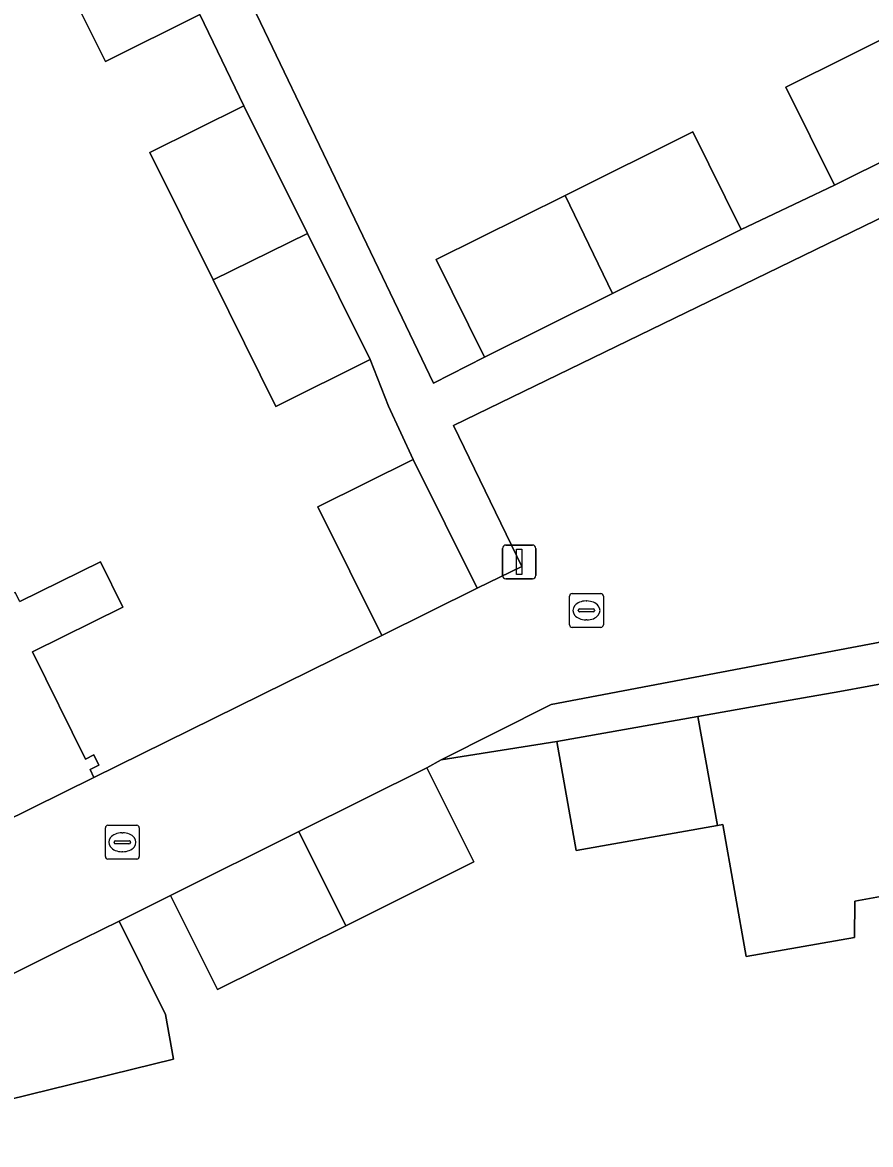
# Model space of a CAD drawing. Extents: x 157793 to 159380, y 380877 to 382313.
# Drawn here: x 158477.98 to 158503.06, y 381509.85 to 381543.04 of the extents above; entities that cross this region are included whole.
import ezdxf

# ---------------------------------------------------------------- set-up
doc = ezdxf.new("R2010")
doc.units = 0
for name, color, linetype in [('IMGEO_Erf', 7, 'Continuous'), ('IMGEO_Kolk', 7, 'Continuous'), ('IMGEO_Lichtmast', 7, 'Continuous'), ('IMGEO_Pand', 7, 'Continuous'), ('IMGEO_Rijbaan_lokaal_open', 7, 'Continuous'), ('IMGEO_Voetpad_open', 7, 'Continuous')]:
    doc.layers.add(name, color=color, linetype=linetype)

msp = doc.modelspace()

# ---------------------------------------------------------------- linework, layer by layer
at = {"layer": 'IMGEO_Erf'}
for points in [[(158477.898, 381525.915), (158480.284, 381527.092), (158480.948, 381525.746), (158478.274, 381524.427), (158479.841, 381521.252), (158480.094, 381521.377), (158480.243, 381521.076), (158479.977, 381520.945), (158480.094, 381520.708), (158488.604, 381524.909), (158486.711, 381528.717), (158489.53, 381530.117), (158488.806, 381531.699), (158488.262, 381533.072), (158485.474, 381531.686), (158483.615, 381535.428), (158481.742, 381539.196), (158484.53, 381540.582), (158483.22, 381543.278), (158480.432, 381541.892), (158478.557, 381545.665)], [(158484.557, 381544.023), (158490.132, 381532.374), (158491.647, 381533.145), (158490.211, 381536.034), (158494.026, 381537.93), (158497.802, 381539.807), (158499.238, 381536.917), (158500, 381537.282), (158501.99, 381538.234), (158500.551, 381541.134), (158504.258, 381542.975)], [(158504.976, 381517.487), (158502.595, 381517.053), (158502.581, 381515.981), (158499.381, 381515.415), (158498.69, 381519.321), (158498.537, 381519.294), (158494.357, 381518.555), (158493.787, 381521.776), (158490.357, 381521.235), (158489.939, 381520.999), (158491.326, 381518.212), (158487.539, 381516.326), (158483.743, 381514.436), (158482.356, 381517.222), (158480.836, 381516.465), (158482.212, 381513.701), (158482.445, 381512.375), (158476.947, 381511.033), (158473.18, 381509.157)]]:
    msp.add_lwpolyline(points, dxfattribs=at)
at = {"layer": 'IMGEO_Kolk'}
for p, q in [((158494.158, 381525.226), (158494.158, 381526.078)), ((158494.233, 381526.152), (158495.085, 381526.152)), ((158494.646, 381525.932), (158494.671, 381525.932)), ((158495.159, 381526.078), (158495.159, 381525.226)), ((158494.417, 381525.646), (158494.417, 381525.658)), ((158494.855, 381525.609), (158494.457, 381525.609)), ((158494.46, 381525.695), (158494.858, 381525.695)), ((158494.901, 381525.658), (158494.901, 381525.646)), ((158494.669, 381525.372), (158494.644, 381525.372)), ((158495.085, 381525.152), (158494.233, 381525.152)), ((158480.508, 381519.296), (158481.36, 381519.296)), ((158480.433, 381518.37), (158480.433, 381519.222)), ((158480.921, 381519.076), (158480.946, 381519.076)), ((158481.434, 381519.222), (158481.434, 381518.37)), ((158480.692, 381518.79), (158480.692, 381518.802)), ((158481.13, 381518.753), (158480.732, 381518.753)), ((158480.735, 381518.839), (158481.133, 381518.839)), ((158481.176, 381518.802), (158481.176, 381518.79)), ((158481.36, 381518.296), (158480.508, 381518.296)), ((158480.944, 381518.516), (158480.919, 381518.516))]:
    msp.add_line(p, q, dxfattribs=at)
for points in [[(158494.158, 381525.226), (158494.158, 381526.078)], [(158494.233, 381526.152), (158495.085, 381526.152)], [(158495.159, 381526.078), (158495.159, 381525.226)], [(158495.085, 381525.152), (158494.233, 381525.152)], [(158480.508, 381519.296), (158481.36, 381519.296)], [(158480.433, 381518.37), (158480.433, 381519.222)], [(158481.434, 381519.222), (158481.434, 381518.37)], [(158481.36, 381518.296), (158480.508, 381518.296)]]:
    msp.add_lwpolyline(points, dxfattribs=at)
for centre, radius, start, end in [((158494.235, 381526.076), 0.0765, 91.552, 178.448), ((158494.235, 381526.076), 0.0765, 91.552, 178.448), ((158495.083, 381526.076), 0.0765, 1.552, 88.448), ((158495.083, 381526.076), 0.0765, 1.552, 88.448), ((158494.457, 381525.655), 0.0403, 85.8775, 175.7526), ((158494.454, 381525.645), 0.0366, 178.938, 274.7102), ((158494.858, 381525.652), 0.043, 264.8664, 352.4533), ((158494.862, 381525.657), 0.0386, 1.7309, 96.639), ((158494.235, 381525.228), 0.0765, 181.552, 268.448), ((158494.235, 381525.228), 0.0765, 181.552, 268.448), ((158495.083, 381525.228), 0.0765, 271.552, 358.448), ((158495.083, 381525.228), 0.0765, 271.552, 358.448), ((158480.51, 381519.22), 0.0765, 91.552, 178.448), ((158480.51, 381519.22), 0.0765, 91.552, 178.448), ((158481.358, 381519.22), 0.0765, 1.552, 88.448), ((158481.358, 381519.22), 0.0765, 1.552, 88.448), ((158480.732, 381518.799), 0.0403, 85.8775, 175.7526), ((158480.729, 381518.789), 0.0366, 178.938, 274.7102), ((158481.133, 381518.796), 0.043, 264.8664, 352.4533), ((158481.137, 381518.801), 0.0386, 1.7309, 96.639), ((158480.51, 381518.372), 0.0765, 181.552, 268.448), ((158480.51, 381518.372), 0.0765, 181.552, 268.448), ((158481.358, 381518.372), 0.0765, 271.552, 358.448), ((158481.358, 381518.372), 0.0765, 271.552, 358.448)]:
    msp.add_arc(centre, radius, start, end, dxfattribs=at)
for centre, major_axis, ratio, start_param, end_param in [((158494.645, 381525.652), (-0.387, 0.002), 0.722429, 4.712389, 7.853982), ((158494.67, 381525.652), (-0.39, 0.002), 0.717154, 1.570796, 4.712389), ((158480.92, 381518.796), (-0.387, 0.002), 0.722429, 4.712389, 7.853982), ((158480.945, 381518.796), (-0.39, 0.002), 0.717154, 1.570796, 4.712389)]:
    msp.add_ellipse(centre, major_axis=major_axis, ratio=ratio, start_param=start_param, end_param=end_param, dxfattribs=at)
at = {"layer": 'IMGEO_Lichtmast'}
for p, q in [((158492.273, 381527.587), (158493.063, 381527.587)), ((158493.063, 381527.587), (158492.273, 381527.587)), ((158492.173, 381526.687), (158492.173, 381527.487)), ((158492.173, 381527.487), (158492.173, 381526.687)), ((158493.163, 381527.487), (158493.163, 381526.687)), ((158493.163, 381526.687), (158493.163, 381527.487)), ((158493.063, 381526.587), (158492.273, 381526.587)), ((158492.273, 381526.587), (158493.063, 381526.587))]:
    msp.add_line(p, q, dxfattribs=at)
msp.add_lwpolyline([(158492.593, 381527.462), (158492.743, 381527.462), (158492.743, 381526.712), (158492.593, 381526.712), (158492.593, 381527.462)], dxfattribs=at)
for centre, start, end in [((158492.273, 381527.487), 90, 180), ((158492.273, 381527.487), 90, 180), ((158493.063, 381527.487), 0, 90), ((158493.063, 381527.487), 360, 90), ((158492.273, 381526.687), 180, 270), ((158492.273, 381526.687), 180, 270), ((158493.063, 381526.687), 270, 0), ((158493.063, 381526.687), 270, 0)]:
    msp.add_arc(centre, 0.1, start, end, dxfattribs=at)
at = {"layer": 'IMGEO_Pand'}
for points in [[(158481.345, 381547.052), (158478.557, 381545.665), (158480.432, 381541.892), (158483.22, 381543.278)], [(158504.258, 381542.975), (158500.551, 381541.134), (158501.99, 381538.234), (158505.6, 381540.026)], [(158483.615, 381535.428), (158486.407, 381536.805), (158484.53, 381540.582), (158481.742, 381539.196)], [(158495.426, 381535.023), (158499.238, 381536.917), (158497.802, 381539.807), (158494.026, 381537.93)], [(158495.426, 381535.023), (158494.026, 381537.93), (158490.211, 381536.034), (158491.647, 381533.145)], [(158483.615, 381535.428), (158485.474, 381531.686), (158488.262, 381533.072), (158486.407, 381536.805)], [(158488.604, 381524.909), (158491.422, 381526.31), (158489.53, 381530.117), (158486.711, 381528.717)], [(158477.42, 381526.038), (158468.029, 381521.392), (158468.116, 381521.216), (158468.355, 381521.334), (158470.613, 381516.759), (158470.354, 381516.631), (158470.517, 381516.302), (158470.805, 381516.445), (158470.932, 381516.186), (158480.094, 381520.708), (158479.977, 381520.945), (158480.243, 381521.076), (158480.094, 381521.377), (158479.841, 381521.252), (158478.274, 381524.427), (158480.948, 381525.746), (158480.284, 381527.092), (158477.898, 381525.915), (158477.765, 381526.183)], [(158498.537, 381519.294), (158498.69, 381519.321), (158499.381, 381515.415), (158502.581, 381515.981), (158502.595, 381517.053), (158504.976, 381517.487), (158503.869, 381523.57), (158502.149, 381523.255), (158500, 381522.875), (158497.949, 381522.512)], [(158498.537, 381519.294), (158497.949, 381522.512), (158493.787, 381521.776), (158494.357, 381518.555)], [(158486.149, 381519.111), (158487.539, 381516.326), (158491.326, 381518.212), (158489.939, 381520.999)], [(158486.149, 381519.111), (158482.356, 381517.222), (158483.743, 381514.436), (158487.539, 381516.326)], [(158480.836, 381516.465), (158479.275, 381515.688), (158475.549, 381513.833), (158476.947, 381511.033), (158482.445, 381512.375), (158482.212, 381513.701)]]:
    msp.add_lwpolyline(points, close=True, dxfattribs=at)
at = {"layer": 'IMGEO_Rijbaan_lokaal_open'}
msp.add_lwpolyline([(158512.859, 381541.881), (158500, 381535.63), (158490.73, 381531.124), (158492.747, 381526.956), (158491.422, 381526.31), (158488.604, 381524.909), (158480.094, 381520.708), (158470.932, 381516.186), (158467.366, 381514.377), (158468.391, 381510.364), (158471.762, 381512.014), (158475.536, 381513.859), (158475.549, 381513.833), (158479.275, 381515.688), (158480.836, 381516.465), (158482.356, 381517.222), (158486.149, 381519.111), (158489.939, 381520.999), (158490.357, 381521.235), (158493.611, 381522.87), (158500, 381524.078), (158515.502, 381527.008)], dxfattribs=at)
at = {"layer": 'IMGEO_Voetpad_open'}
for points in [[(158505.6, 381540.026), (158501.99, 381538.234), (158500, 381537.282), (158499.238, 381536.917), (158495.426, 381535.023), (158491.647, 381533.145), (158490.132, 381532.374), (158484.557, 381544.023)], [(158483.22, 381543.278), (158484.53, 381540.582), (158486.407, 381536.805), (158488.262, 381533.072), (158488.806, 381531.699), (158489.53, 381530.117), (158491.422, 381526.31), (158492.747, 381526.956), (158490.73, 381531.124), (158500, 381535.63), (158512.859, 381541.881)], [(158515.502, 381527.008), (158500, 381524.078), (158493.611, 381522.87), (158490.357, 381521.235), (158493.787, 381521.776), (158497.949, 381522.512), (158500, 381522.875), (158502.149, 381523.255), (158503.869, 381523.57)]]:
    msp.add_lwpolyline(points, dxfattribs=at)

doc.saveas('drawing.dxf')
